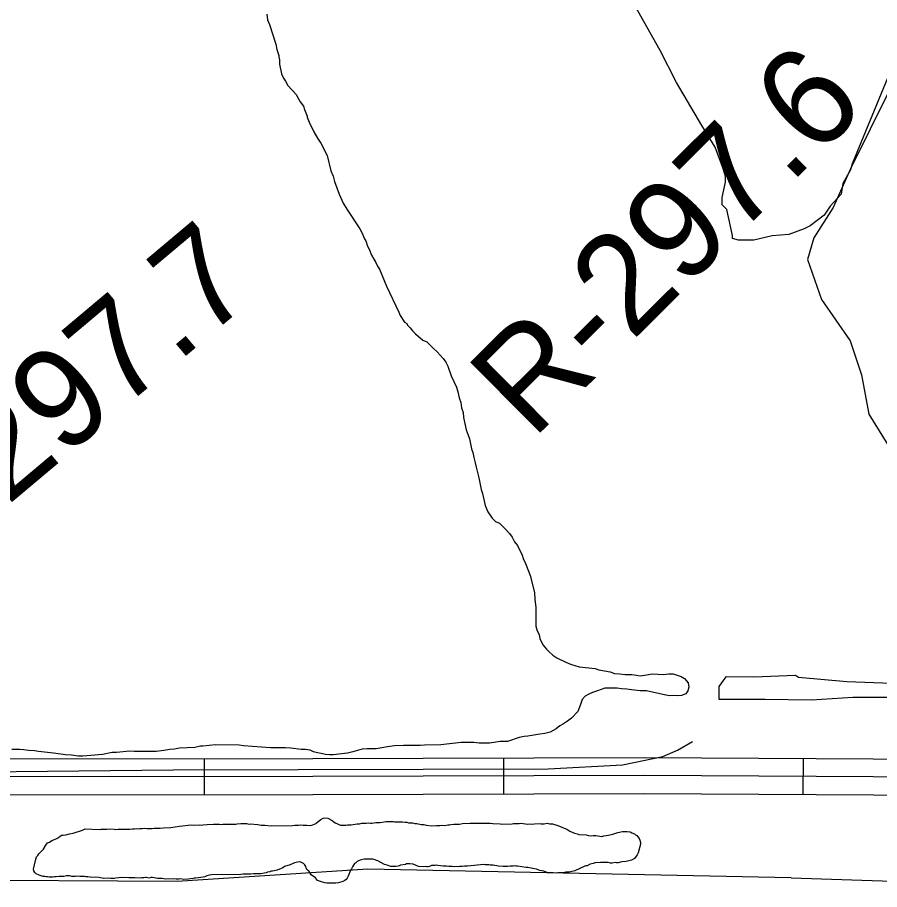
# Model space of a CAD drawing. Extents: x 3161615 to 3199515, y 867541 to 892976.
# Drawn here: x 3187327 to 3188047, y 886631 to 887359 of the extents above; entities that cross this region are included whole.
import ezdxf

# ---------------------------------------------------------------- set-up
doc = ezdxf.new("R2010")
doc.units = 0
for name, color, linetype in [('V-LEVE-TOET', 7, 'Continuous'), ('V-RIVR-RANG-IDEN', 7, 'Continuous'), ('V-ROAD-CNTR', 7, 'Continuous'), ('V-SITE-VEGE', 7, 'Continuous'), ('V-TOPO-SHOR', 7, 'Continuous')]:
    doc.layers.add(name, color=color, linetype=linetype)

msp = doc.modelspace()

# ---------------------------------------------------------------- linework, layer by layer
at = {"layer": 'V-LEVE-TOET'}
for points in [[(3187973.371000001, 886640.5589999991), (3187619.820000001, 886647.7399999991), (3187460.545000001, 886637.560999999), (3187262.383000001, 886638.621999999), (3187051.183000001, 886643.1209999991), (3186957.7860000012, 886675.770999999), (3186936.563000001, 886690.569999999), (3186901.581000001, 886714.1519999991), (3186887.343000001, 886726.187999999), (3186877.314000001, 886733.591999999), (3186863.328000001, 886741.207999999), (3186674.679000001, 886863.7159999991), (3186382.851000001, 887079.768999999), (3185979.674000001, 887339.3309999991), (3185499.399000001, 887609.748999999)], [(3187973.371000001, 886640.5589999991), (3188100.085000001, 886636.4489999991), (3188211.1780000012, 886639.2919999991), (3188311.061000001, 886636.733999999), (3188429.579000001, 886641.677999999), (3188521.156000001, 886642.8899999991), (3188630.189000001, 886642.4389999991), (3188729.195000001, 886642.9899999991), (3188859.313000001, 886646.6969999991), (3188961.617000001, 886644.3219999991), (3189069.278000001, 886640.7579999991), (3189183.165000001, 886636.3529999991)]]:
    msp.add_lwpolyline(points, dxfattribs=at)
at = {"layer": 'V-ROAD-CNTR'}
for p, q in [((3187483.152996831, 886740.067492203), (3187483.1789967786, 886710.0675522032)), ((3187733.115496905, 886740.6684910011), (3187733.213496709, 886710.6685510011)), ((3187983.2549966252, 886740.2174919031), (3187983.0659970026, 886710.217551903))]:
    msp.add_line(p, q, dxfattribs=at)
for points in [[(3186933.154096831, 886739.5954931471), (3187573.793815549, 886740.1454920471), (3187850.628261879, 886741.0544902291), (3188185.574591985, 886738.9394944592), (3188372.6762177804, 886740.5064913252), (3188528.0819069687, 886738.6604950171), (3188591.698779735, 886742.4574874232), (3188642.1166788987, 886743.0924861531), (3188679.6176038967, 886744.0624842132), (3188715.408532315, 886743.8884845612), (3188758.439446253, 886739.707492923), (3188859.3312444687, 886723.2795257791), (3189079.4808041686, 886692.1795879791), (3189231.2715005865, 886666.477639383)], [(3189262.8284374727, 886645.921680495), (3189077.178808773, 886677.3556176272), (3188857.0762489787, 886708.4495554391), (3188756.506450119, 886724.8245226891), (3188714.6455338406, 886728.892514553), (3188679.7756035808, 886729.061514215), (3188642.404678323, 886728.094516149), (3188592.239778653, 886727.463517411), (3188528.439906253, 886723.6555250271), (3188372.6502178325, 886725.505521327), (3188185.589591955, 886723.9395244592), (3187850.6052619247, 886726.0545202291), (3187573.824815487, 886725.1455220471), (3186933.167096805, 886724.5955231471)], [(3186933.180096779, 886709.5955531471), (3187573.855815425, 886710.1455520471), (3187850.5822619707, 886711.0545502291), (3188185.6045919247, 886708.9395544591), (3188372.624217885, 886710.5045513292), (3188528.797905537, 886708.6505550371), (3188592.780777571, 886712.4695473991), (3188642.692677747, 886713.0965461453), (3188679.933603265, 886714.0605442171), (3188713.8825353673, 886713.8965445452), (3188754.5734539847, 886709.9415524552), (3188854.821253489, 886693.619585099), (3189074.876813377, 886662.5316472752), (3189262.725437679, 886630.7257108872)]]:
    msp.add_lwpolyline(points, dxfattribs=at)
at = {"layer": 'V-SITE-VEGE'}
msp.add_lwpolyline([(3188085.243000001, 887384.834999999), (3188024.223000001, 887236.7939999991), (3188022.8940000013, 887231.7229999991), (3188016.408000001, 887220.351999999), (3188015.035000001, 887211.4679999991), (3188006.022000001, 887201.3979999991), (3188000.851000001, 887193.8269999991), (3187989.308000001, 887185.0589999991), (3187984.195000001, 887182.574999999), (3187971.423000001, 887177.6309999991), (3187957.423000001, 887176.518999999), (3187942.1240000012, 887172.8779999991), (3187929.413000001, 887173.020999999), (3187924.342000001, 887174.349999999), (3187924.370000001, 887176.893999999), (3187919.531000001, 887198.5639999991), (3187915.759000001, 887202.4199999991), (3187915.830000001, 887208.7769999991), (3187918.517000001, 887221.459999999), (3187918.575000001, 887226.547999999), (3187916.119000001, 887234.202999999), (3187909.948000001, 887250.8019999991), (3187898.709000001, 887268.729999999), (3187877.500000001, 887304.569999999), (3187863.817000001, 887331.427999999), (3187840.136000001, 887373.6529999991)], dxfattribs=at)
at = {"layer": 'V-TOPO-SHOR'}
for points in [[(3187535.293000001, 887361.7559999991), (3187535.961000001, 887356.9289999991), (3187537.591000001, 887353.072999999), (3187542.828000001, 887336.670999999), (3187543.817000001, 887332.1669999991), (3187545.451000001, 887327.3439999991), (3187545.460000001, 887326.055999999), (3187546.115000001, 887323.4809999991), (3187546.133000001, 887319.937999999), (3187547.784000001, 887311.895999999), (3187549.414000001, 887308.3609999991), (3187551.0360000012, 887305.792999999), (3187552.986000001, 887302.2579999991), (3187559.790000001, 887294.5619999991), (3187561.741000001, 887291.028999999), (3187563.363000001, 887288.4609999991), (3187565.958000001, 887284.9319999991), (3187566.939000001, 887282.035999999), (3187569.223000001, 887276.5739999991), (3187569.227000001, 887275.604999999)], [(3188071.767000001, 887331.5279999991), (3188022.9820000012, 887232.4809999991), (3188008.529000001, 887200.3969999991), (3187992.153000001, 887175.0049999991), (3187987.049000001, 887156.8659999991), (3187998.700000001, 887123.5739999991), (3188022.7320000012, 887088.9139999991), (3188032.028000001, 887060.4509999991), (3188038.297000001, 887027.667999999), (3188062.713000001, 886988.165999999)], [(3187569.227000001, 887275.604999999), (3187570.859000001, 887271.4269999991), (3187574.764000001, 887263.3949999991), (3187577.689000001, 887258.256999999), (3187580.609000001, 887254.082999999), (3187585.813000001, 887243.8019999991), (3187588.779000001, 887230.9339999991), (3187590.735000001, 887226.434999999), (3187592.046000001, 887221.930999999), (3187595.963000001, 887211.322999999), (3187599.222000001, 887203.9289999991), (3187602.146000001, 887198.790999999), (3187613.181000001, 887182.4189999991), (3187614.807000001, 887179.5299999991), (3187617.088000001, 887174.064999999), (3187618.061000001, 887172.459999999), (3187619.3740000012, 887167.9559999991), (3187620.996000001, 887165.3879999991), (3187622.954000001, 887160.5669999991), (3187624.904000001, 887157.033999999), (3187626.528000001, 887154.4639999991), (3187627.832000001, 887151.2509999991), (3187629.456000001, 887148.682999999), (3187635.326000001, 887134.5389999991), (3187645.740000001, 887113.0129999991), (3187646.723000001, 887110.118999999), (3187650.293000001, 887104.660999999), (3187652.2320000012, 887103.3809999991), (3187652.881000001, 887102.096999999), (3187655.148000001, 887099.851999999), (3187657.094000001, 887097.285999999), (3187659.683000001, 887094.721999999), (3187665.829000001, 887089.599999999), (3187669.059000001, 887088.0059999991), (3187674.561000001, 887082.5589999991), (3187677.797000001, 887079.6749999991), (3187682.655000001, 887074.2229999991), (3187684.926000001, 887071.013999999), (3187686.555000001, 887067.802999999), (3187689.493000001, 887059.7649999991), (3187693.729000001, 887050.1229999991), (3187695.037000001, 887046.263999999), (3187696.029000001, 887041.4369999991), (3187697.335000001, 887037.5789999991), (3187698.003000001, 887033.072999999), (3187699.310000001, 887029.214999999), (3187699.654000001, 887025.0279999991), (3187701.960000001, 887014.7329999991), (3187703.594000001, 887010.233999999), (3187704.577000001, 887007.015999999), (3187706.230000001, 886998.6499999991), (3187707.532000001, 886995.7579999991), (3187708.198000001, 886991.5739999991), (3187709.509000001, 886987.072999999), (3187710.170000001, 886983.5319999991), (3187712.470000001, 886974.5249999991), (3187714.452000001, 886964.8729999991), (3187715.435000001, 886961.3339999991), (3187717.742000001, 886951.359999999), (3187720.023000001, 886946.216999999), (3187723.593000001, 886940.760999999), (3187726.505000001, 886938.1989999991), (3187729.733000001, 886936.6039999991), (3187734.265000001, 886932.118999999), (3187738.152000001, 886927.9489999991), (3187740.421000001, 886925.062999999), (3187742.373000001, 886921.2069999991), (3187744.642000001, 886917.9979999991), (3187748.550000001, 886909.9659999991), (3187749.531000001, 886907.0719999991), (3187751.484000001, 886902.893999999), (3187754.094000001, 886896.464999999), (3187755.398000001, 886892.927999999), (3187759.015000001, 886878.7749999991), (3187759.365000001, 886872.9789999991), (3187760.043000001, 886866.5399999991), (3187760.123000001, 886850.7579999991), (3187761.108000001, 886846.8969999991), (3187762.734000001, 886843.6839999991), (3187763.396000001, 886840.1449999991), (3187766.322000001, 886834.682999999), (3187768.917000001, 886831.4759999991), (3187771.182000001, 886829.2329999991), (3187774.418000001, 886826.351999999), (3187777.650000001, 886824.1109999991), (3187785.076000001, 886820.606999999), (3187788.948000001, 886819.015999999), (3187796.368000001, 886816.797999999), (3187809.582000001, 886815.2559999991), (3187812.808000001, 886814.305999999), (3187822.159000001, 886812.4189999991), (3187825.708000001, 886811.1499999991), (3187829.896000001, 886810.8489999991), (3187834.731000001, 886810.2279999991), (3187840.206000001, 886810.256999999), (3187844.074000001, 886809.6299999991), (3187847.298000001, 886809.3269999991), (3187852.447000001, 886809.996999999), (3187857.274000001, 886810.9859999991), (3187866.619000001, 886810.3899999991), (3187871.1240000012, 886810.733999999)], [(3187871.1240000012, 886810.733999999), (3187874.667000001, 886810.751999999), (3187878.217000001, 886809.8039999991), (3187881.442000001, 886808.5319999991), (3187884.350000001, 886806.9369999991), (3187887.267000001, 886803.4079999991), (3187887.9280000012, 886799.866999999), (3187886.978000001, 886796.6419999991), (3187885.383000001, 886794.0569999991), (3187881.846000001, 886792.7499999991), (3187878.305000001, 886792.4099999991), (3187875.081000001, 886792.7179999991), (3187871.862000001, 886792.3799999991), (3187868.638000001, 886793.0059999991), (3187852.514000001, 886796.7889999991), (3187847.361000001, 886796.763999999), (3187839.950000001, 886797.3709999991), (3187836.081000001, 886797.9949999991), (3187831.569000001, 886798.2939999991), (3187828.024000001, 886798.920999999), (3187817.717000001, 886798.8699999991), (3187811.610000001, 886796.5839999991), (3187807.4280000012, 886795.273999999), (3187804.214000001, 886793.9689999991), (3187801.322000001, 886792.344999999), (3187798.760000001, 886789.432999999), (3187797.495000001, 886785.2379999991), (3187795.2690000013, 886779.4299999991), (3187789.821000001, 886773.9269999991), (3187786.614000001, 886771.3339999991), (3187783.081000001, 886769.060999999), (3187780.189000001, 886767.434999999), (3187776.984000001, 886764.841999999), (3187772.163000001, 886762.2409999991), (3187767.662000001, 886760.930999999), (3187763.475000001, 886760.5889999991), (3187753.500000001, 886758.927999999), (3187750.280000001, 886758.587999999), (3187746.098000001, 886757.6009999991), (3187736.450000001, 886754.3319999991), (3187730.333000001, 886754.2989999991), (3187721.319000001, 886752.9679999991), (3187712.6240000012, 886752.922999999), (3187708.433000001, 886753.545999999), (3187697.804000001, 886753.491999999), (3187680.742000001, 886751.4729999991), (3187667.2150000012, 886751.4049999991), (3187663.353000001, 886751.062999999), (3187649.502000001, 886750.993999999), (3187642.097000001, 886750.6329999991), (3187636.301000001, 886749.9589999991), (3187626.646000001, 886748.300999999), (3187619.239000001, 886748.263999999), (3187615.0530000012, 886747.9199999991), (3187607.334000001, 886745.6279999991), (3187602.830000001, 886744.638999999), (3187590.919000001, 886743.2889999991), (3187587.698000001, 886743.2729999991), (3187584.476000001, 886743.579999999), (3187580.931000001, 886744.204999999), (3187577.705000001, 886744.832999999), (3187574.480000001, 886745.783999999), (3187571.574000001, 886747.0569999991), (3187567.705000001, 886747.6799999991), (3187564.162000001, 886747.6639999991), (3187555.460000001, 886748.908999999), (3187550.948000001, 886749.207999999), (3187538.388000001, 886749.143999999), (3187515.833000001, 886750.638999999), (3187512.2860000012, 886751.265999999), (3187492.638000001, 886751.488999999), (3187482.015000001, 886750.4689999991), (3187480.081000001, 886750.4589999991), (3187475.254000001, 886749.469999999), (3187462.3740000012, 886748.758999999), (3187458.190000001, 886748.0939999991), (3187454.328000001, 886747.753999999), (3187449.501000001, 886746.7629999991), (3187443.062000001, 886746.084999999), (3187424.703000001, 886745.9929999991), (3187420.837000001, 886746.295999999), (3187409.890000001, 886745.273999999), (3187406.347000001, 886745.2549999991), (3187398.3030000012, 886743.604999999), (3187388.325000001, 886742.5889999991), (3187381.884000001, 886742.231999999), (3187378.017000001, 886742.2139999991), (3187372.217000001, 886742.827999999), (3187367.384000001, 886743.1249999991), (3187357.392000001, 886744.685999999), (3187344.823000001, 886745.910999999), (3187341.276000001, 886746.5369999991), (3187336.445000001, 886746.8339999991), (3187332.576000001, 886747.4609999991), (3187329.031000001, 886747.763999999), (3187322.5900000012, 886747.7309999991)], [(3188057.4110000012, 886802.9019999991), (3188019.746000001, 886804.319999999), (3187979.562000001, 886807.694999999), (3187977.041000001, 886809.471999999), (3187942.081000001, 886808.214999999), (3187918.7690000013, 886808.2699999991), (3187912.893000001, 886800.1699999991), (3187912.951000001, 886789.589999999), (3187951.683000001, 886789.792999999), (3187990.238000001, 886789.278999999), (3188024.759000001, 886791.3189999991), (3188057.632000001, 886791.314999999)], [(3186908.421182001, 886735.7331868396), (3186929.6390400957, 886726.823518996), (3187326.172081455, 886729.2681295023), (3187457.1712637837, 886730.6763252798), (3187770.500336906, 886731.5806598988), (3187832.466879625, 886734.9498311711), (3187866.1201162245, 886741.9376583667), (3187878.5261435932, 886747.2139947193), (3187890.9370628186, 886754.2605241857)], [(3187383.707000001, 886681.5709999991), (3187395.702000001, 886680.8189999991), (3187396.767000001, 886681.0889999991), (3187401.829000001, 886681.109999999), (3187403.959000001, 886681.383999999), (3187407.959000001, 886681.133999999), (3187409.290000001, 886680.871999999), (3187411.156000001, 886681.1469999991), (3187421.015000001, 886681.187999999), (3187423.147000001, 886681.461999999), (3187425.011000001, 886681.469999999), (3187426.344000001, 886681.7429999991), (3187427.943000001, 886681.4829999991), (3187429.275000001, 886681.7529999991), (3187431.407000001, 886681.760999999), (3187433.5360000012, 886682.037999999), (3187435.402000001, 886681.7769999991), (3187439.666000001, 886681.795999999), (3187441.264000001, 886682.067999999), (3187446.326000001, 886682.0889999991), (3187448.991000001, 886682.3649999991), (3187455.118000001, 886682.655999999), (3187462.575000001, 886683.753999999), (3187472.166000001, 886684.8579999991), (3187474.032000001, 886684.599999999), (3187479.092000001, 886684.885999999), (3187480.694000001, 886684.6259999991), (3187482.025000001, 886684.8969999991), (3187485.486000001, 886685.1769999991), (3187490.817000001, 886685.199999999), (3187491.882000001, 886685.469999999), (3187492.949000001, 886685.207999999), (3187495.880000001, 886685.219999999), (3187497.213000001, 886684.957999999), (3187498.544000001, 886685.229999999), (3187509.470000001, 886685.2749999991), (3187510.535000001, 886685.545999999), (3187513.7320000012, 886685.8239999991), (3187518.528000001, 886685.844999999), (3187520.396000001, 886685.317999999), (3187521.461000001, 886685.5889999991), (3187527.8570000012, 886685.082999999), (3187530.792000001, 886684.560999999), (3187533.723000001, 886684.572999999), (3187539.056000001, 886684.060999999), (3187556.908000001, 886684.1329999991), (3187558.774000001, 886684.4069999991), (3187561.971000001, 886684.4189999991), (3187563.302000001, 886684.6919999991), (3187565.700000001, 886684.435999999), (3187568.899000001, 886684.447999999), (3187571.832000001, 886684.1939999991), (3187573.962000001, 886684.734999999), (3187576.356000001, 886685.8119999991), (3187578.213000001, 886687.6839999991), (3187580.603000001, 886689.2919999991), (3187582.4650000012, 886690.3649999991), (3187583.530000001, 886690.6349999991)], [(3187583.530000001, 886690.6349999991), (3187586.463000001, 886690.3809999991), (3187589.934000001, 886688.5299999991), (3187591.271000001, 886687.202999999), (3187592.609000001, 886686.4079999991), (3187596.879000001, 886684.560999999), (3187601.409000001, 886684.5789999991), (3187602.740000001, 886684.851999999), (3187605.937000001, 886684.863999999), (3187610.998000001, 886685.682999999), (3187612.863000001, 886685.6909999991), (3187614.725000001, 886686.231999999), (3187618.457000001, 886686.2459999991), (3187620.320000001, 886686.520999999), (3187621.922000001, 886686.260999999), (3187623.253000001, 886686.2669999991), (3187626.450000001, 886686.810999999), (3187630.179000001, 886686.827999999), (3187634.974000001, 886687.6449999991), (3187640.835000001, 886687.6699999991), (3187642.168000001, 886687.4069999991), (3187645.902000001, 886687.1579999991), (3187648.832000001, 886687.1699999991), (3187650.964000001, 886686.9119999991), (3187652.298000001, 886686.915999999), (3187653.633000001, 886686.3899999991), (3187657.096000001, 886686.403999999), (3187658.964000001, 886685.8779999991), (3187660.830000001, 886685.885999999), (3187664.297000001, 886685.0989999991), (3187666.429000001, 886685.1079999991), (3187668.563000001, 886684.582999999), (3187673.095000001, 886683.802999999), (3187677.091000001, 886684.351999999), (3187678.956000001, 886684.091999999), (3187680.023000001, 886684.0979999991), (3187681.621000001, 886684.3699999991), (3187684.0190000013, 886684.111999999), (3187686.682000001, 886684.6569999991), (3187688.015000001, 886684.660999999), (3187689.080000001, 886684.932999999), (3187691.478000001, 886685.209999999), (3187696.272000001, 886685.2279999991), (3187698.937000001, 886685.770999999), (3187705.331000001, 886686.0639999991), (3187721.852000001, 886686.131999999), (3187724.250000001, 886685.8729999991), (3187730.382000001, 886685.631999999), (3187731.449000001, 886685.3699999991), (3187740.241000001, 886685.672999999), (3187741.572000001, 886685.942999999), (3187746.102000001, 886685.961999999), (3187747.433000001, 886686.233999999), (3187753.299000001, 886685.457999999), (3187754.896000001, 886685.729999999), (3187756.230000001, 886685.469999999), (3187758.8940000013, 886685.7459999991), (3187762.892000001, 886685.7629999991), (3187764.491000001, 886685.5029999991), (3187767.156000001, 886685.5129999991), (3187769.552000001, 886686.057999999), (3187771.686000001, 886685.530999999), (3187774.084000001, 886685.5419999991), (3187778.352000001, 886684.226999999), (3187785.027000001, 886681.322999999), (3187786.094000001, 886681.060999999), (3187788.500000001, 886679.4709999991), (3187792.502000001, 886677.8879999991), (3187794.636000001, 886677.363999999), (3187795.971000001, 886676.8359999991), (3187802.103000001, 886676.327999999), (3187803.968000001, 886675.802999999), (3187806.635000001, 886675.5469999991), (3187807.966000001, 886675.819999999), (3187810.098000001, 886675.827999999), (3187815.165000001, 886675.047999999), (3187816.760000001, 886675.587999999), (3187820.756000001, 886676.136999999), (3187824.483000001, 886676.949999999), (3187828.477000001, 886678.2999999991), (3187832.468000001, 886679.1149999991), (3187836.466000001, 886679.1309999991), (3187838.866000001, 886678.8749999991), (3187840.202000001, 886678.0809999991), (3187842.604000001, 886677.2899999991), (3187843.407000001, 886676.493999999), (3187844.474000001, 886675.964999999), (3187846.350000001, 886673.3089999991), (3187846.888000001, 886671.9779999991), (3187847.429000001, 886670.113999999), (3187847.435000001, 886668.5169999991), (3187845.598000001, 886661.3139999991), (3187844.806000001, 886659.711999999), (3187842.420000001, 886656.770999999), (3187840.028000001, 886655.1619999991), (3187835.502000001, 886654.077999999), (3187832.038000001, 886653.797999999), (3187828.843000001, 886652.986999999), (3187827.512000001, 886652.9809999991), (3187826.445000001, 886653.2429999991), (3187823.783000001, 886652.699999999)], [(3187567.971000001, 886650.067999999), (3187567.166000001, 886651.3969999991), (3187566.095000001, 886652.457999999), (3187565.028000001, 886652.988999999), (3187563.693000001, 886653.5149999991), (3187562.360000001, 886653.7769999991), (3187558.632000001, 886652.961999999), (3187554.909000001, 886651.3479999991), (3187550.119000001, 886649.996999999), (3187548.790000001, 886648.9249999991), (3187543.9990000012, 886647.040999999), (3187540.274000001, 886645.959999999), (3187538.943000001, 886645.9539999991), (3187537.878000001, 886645.4169999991), (3187536.014000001, 886645.1429999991), (3187534.949000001, 886644.6059999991), (3187530.157000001, 886643.7869999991), (3187524.294000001, 886643.761999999), (3187522.164000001, 886643.4879999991), (3187515.768000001, 886643.4609999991), (3187513.638000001, 886643.1869999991), (3187489.121000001, 886643.0889999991), (3187487.258000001, 886642.8139999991), (3187485.3940000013, 886642.273999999), (3187483.532000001, 886641.466999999), (3187482.199000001, 886641.1939999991), (3187476.075000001, 886640.104999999), (3187475.011000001, 886640.1009999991), (3187473.946000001, 886639.829999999), (3187471.547000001, 886639.819999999), (3187469.684000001, 886639.278999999), (3187465.952000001, 886639.2629999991), (3187463.2860000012, 886639.7869999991), (3187461.955000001, 886639.5149999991), (3187459.823000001, 886639.506999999), (3187457.156000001, 886639.7629999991), (3187451.028000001, 886639.471999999), (3187447.829000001, 886639.9899999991), (3187444.098000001, 886639.9759999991), (3187439.832000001, 886640.7579999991), (3187438.765000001, 886640.753999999), (3187436.903000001, 886640.212999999), (3187435.0360000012, 886640.7399999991), (3187433.969000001, 886640.7329999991), (3187432.637000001, 886640.462999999), (3187431.040000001, 886640.4569999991), (3187429.709000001, 886640.184999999), (3187425.177000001, 886640.4319999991), (3187420.114000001, 886640.4119999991), (3187414.250000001, 886640.655999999), (3187409.188000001, 886640.368999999), (3187407.8570000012, 886640.096999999), (3187405.192000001, 886640.0839999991), (3187403.326000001, 886640.3439999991), (3187399.062000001, 886640.0619999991), (3187395.329000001, 886640.8439999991), (3187387.866000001, 886641.0819999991), (3187386.000000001, 886641.339999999), (3187384.135000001, 886641.3339999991), (3187383.068000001, 886641.5959999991), (3187379.336000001, 886641.5789999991), (3187376.405000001, 886641.834999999), (3187375.3400000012, 886641.564999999), (3187372.676000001, 886641.552999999), (3187370.542000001, 886642.0769999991), (3187368.1440000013, 886642.0689999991), (3187366.014000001, 886641.525999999), (3187362.016000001, 886641.5099999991), (3187359.618000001, 886641.2329999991), (3187358.021000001, 886641.226999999), (3187356.423000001, 886640.954999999), (3187353.759000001, 886640.9439999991), (3187352.157000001, 886641.4709999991), (3187351.0900000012, 886641.466999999), (3187350.023000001, 886641.7289999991), (3187348.692000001, 886641.7229999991), (3187345.223000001, 886642.7749999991), (3187342.820000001, 886643.829999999), (3187341.7490000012, 886644.8929999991), (3187340.944000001, 886646.4879999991), (3187340.674000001, 886647.819999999), (3187342.243000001, 886655.0199999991), (3187343.029000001, 886657.954999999), (3187344.0900000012, 886659.2919999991), (3187344.885000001, 886660.6279999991), (3187348.866000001, 886664.3759999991), (3187350.986000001, 886667.846999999), (3187352.311000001, 886669.7189999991), (3187353.906000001, 886670.256999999), (3187355.766000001, 886671.596999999), (3187356.831000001, 886671.866999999), (3187358.692000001, 886672.9419999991), (3187360.021000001, 886673.4809999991), (3187362.682000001, 886675.0889999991), (3187364.009000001, 886676.1619999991), (3187365.3400000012, 886676.165999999), (3187367.472000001, 886676.439999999), (3187370.667000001, 886677.2529999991), (3187373.596000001, 886677.797999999), (3187381.581000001, 886680.2289999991), (3187383.707000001, 886681.5709999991)], [(3187823.783000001, 886652.699999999), (3187822.450000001, 886652.6939999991), (3187820.582000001, 886653.2179999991), (3187814.188000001, 886653.1939999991), (3187809.658000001, 886652.908999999), (3187808.060000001, 886652.3679999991), (3187805.398000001, 886651.824999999), (3187803.006000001, 886650.483999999), (3187801.941000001, 886650.479999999), (3187800.876000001, 886650.207999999), (3187792.629000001, 886646.442999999), (3187787.836000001, 886645.359999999), (3187785.172000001, 886645.3479999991), (3187783.042000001, 886644.8069999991), (3187778.512000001, 886644.7889999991), (3187777.181000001, 886644.515999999), (3187772.116000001, 886645.0279999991), (3187770.785000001, 886644.7579999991), (3187768.651000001, 886645.2799999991), (3187766.783000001, 886646.072999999), (3187763.316000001, 886646.5929999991), (3187760.647000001, 886647.6479999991), (3187757.446000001, 886648.4339999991), (3187753.444000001, 886649.2159999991), (3187752.113000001, 886649.211999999), (3187744.914000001, 886650.248999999), (3187743.315000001, 886650.241999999), (3187742.248000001, 886650.5049999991), (3187741.183000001, 886650.233999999), (3187738.518000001, 886650.2239999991), (3187736.389000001, 886649.9469999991), (3187732.923000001, 886649.932999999), (3187728.926000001, 886650.184999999), (3187724.391000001, 886650.964999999), (3187721.993000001, 886650.954999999), (3187720.926000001, 886651.484999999), (3187717.727000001, 886651.4709999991), (3187716.660000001, 886651.7329999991), (3187703.076000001, 886650.346999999), (3187700.4110000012, 886650.336999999), (3187698.548000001, 886650.0619999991), (3187696.416000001, 886650.0539999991), (3187694.816000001, 886649.7799999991), (3187693.485000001, 886650.0419999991), (3187692.154000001, 886649.768999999), (3187690.2860000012, 886650.028999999), (3187687.355000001, 886650.0169999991), (3187685.488000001, 886650.2749999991), (3187682.557000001, 886650.2649999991), (3187678.291000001, 886650.780999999), (3187677.226000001, 886651.040999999), (3187675.893000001, 886650.770999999), (3187672.962000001, 886650.7579999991), (3187671.367000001, 886649.9519999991), (3187670.035000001, 886649.6789999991), (3187668.968000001, 886649.6749999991), (3187667.635000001, 886649.9369999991), (3187666.570000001, 886649.6669999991), (3187662.040000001, 886649.9149999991), (3187657.502000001, 886652.0279999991), (3187654.835000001, 886652.283999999), (3187652.171000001, 886652.273999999), (3187651.108000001, 886651.734999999), (3187647.112000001, 886651.185999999), (3187646.047000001, 886650.6499999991), (3187644.9820000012, 886650.3799999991), (3187643.119000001, 886650.104999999), (3187639.123000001, 886650.0889999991), (3187635.920000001, 886651.140999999), (3187633.7860000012, 886651.665999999), (3187628.176000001, 886654.839999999), (3187627.109000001, 886655.1039999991), (3187626.042000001, 886655.6329999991), (3187623.908000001, 886656.1569999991), (3187616.714000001, 886656.1279999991), (3187614.318000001, 886655.5859999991), (3187611.921000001, 886654.7769999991), (3187610.858000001, 886654.2379999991), (3187609.796000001, 886653.1689999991), (3187608.735000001, 886652.363999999), (3187606.879000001, 886649.6909999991), (3187606.087000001, 886648.089999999), (3187605.292000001, 886647.020999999), (3187603.447000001, 886641.949999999), (3187602.652000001, 886640.3479999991), (3187601.593000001, 886639.010999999), (3187600.530000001, 886638.207999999), (3187598.935000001, 886637.400999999), (3187595.208000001, 886636.319999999), (3187593.078000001, 886636.045999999), (3187585.617000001, 886636.0169999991), (3187583.7490000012, 886636.2749999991), (3187581.881000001, 886636.800999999), (3187577.877000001, 886638.381999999), (3187576.808000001, 886639.444999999), (3187576.004000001, 886640.5079999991), (3187572.528000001, 886643.1579999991), (3187570.652000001, 886645.8169999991), (3187568.782000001, 886647.4079999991), (3187568.244000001, 886648.736999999), (3187567.971000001, 886650.067999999)]]:
    msp.add_lwpolyline(points, dxfattribs=at)

# ---------------------------------------------------------------- texts
at = {"layer": 'V-RIVR-RANG-IDEN'}
for s, height, rotation, p in [('R-297.6', 82.99999799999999, 44.795866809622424, (3187757.2533529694, 887005.7281706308)), ('R-297.7', 82.9999980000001, 40.03697103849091, (3187228.666580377, 886875.3781915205))]:
    msp.add_text(s, height=height, rotation=rotation, dxfattribs=at).set_placement(p)

doc.saveas('drawing.dxf')
